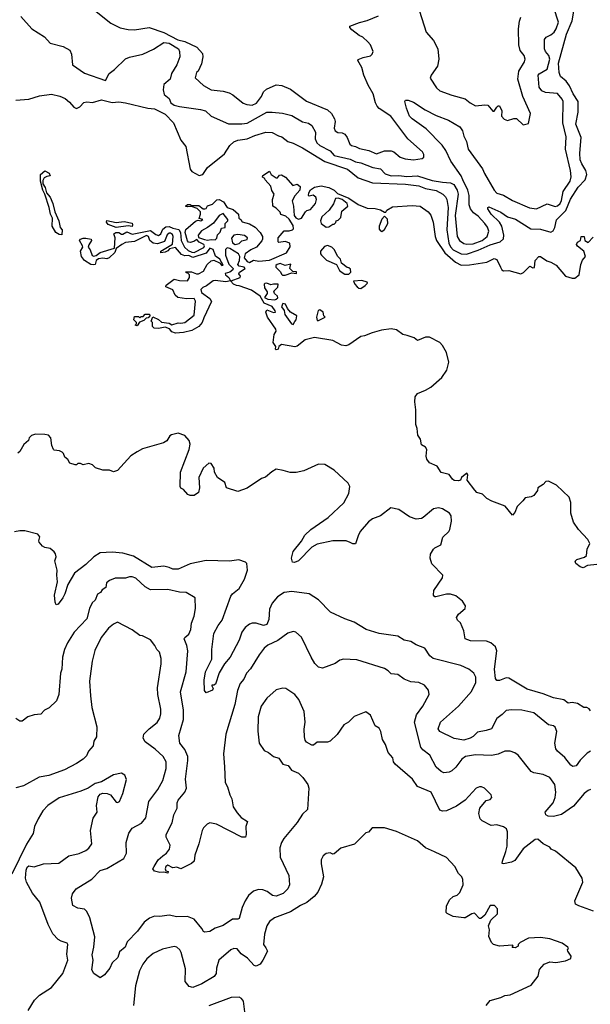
# Model space of a CAD drawing. Extents: x 1771496 to 1971148, y 471553 to 643630.
# Tile 394 of 656: x 1895695 to 1900013, y 544582 to 552025. Entities that reach past the tile are written whole.
import ezdxf

# ---------------------------------------------------------------- set-up
doc = ezdxf.new("R2010")
doc.units = 0

msp = doc.modelspace()

# ---------------------------------------------------------------- linework, layer by layer
at = {"layer": '0CON10XD'}
for points in [[(1895665, 551416.6), (1895765, 551423.3), (1895845, 551448.8), (1895935, 551462.6), (1895997.7, 551447.7), (1896038.5, 551428.5), (1896071.9, 551401.9), (1896105, 551362.5), (1896125, 551353.3), (1896150, 551365), (1896181.2, 551398.8), (1896203.1, 551403.1), (1896245, 551398.5), (1896315, 551417.8), (1896395, 551398.7), (1896445, 551403.1), (1896495, 551395.8), (1896665, 551355.9), (1896715, 551351.6), (1896795, 551310.4), (1896860, 551245), (1896914.2, 551115), (1896952, 551065), (1896983.8, 550893.8), (1896998.1, 550878.1), (1897054.1, 550845.9), (1897080.8, 550855), (1897115, 550907.8), (1897245, 551010), (1897286.2, 551073.8), (1897315, 551102.5), (1897345, 551113.4), (1897415.5, 551124.5), (1897475, 551150), (1897556.7, 551175), (1897605, 551172.7), (1897654.3, 551145.7), (1897678.9, 551138.9), (1897724, 551105), (1897765, 551092.1), (1897835, 551055.6), (1898003.8, 550953.8), (1898174.2, 550895), (1898255, 550828.2), (1898365, 550791.5), (1898615, 550781), (1898715, 550768.4), (1898765, 550747.5), (1898845, 550733.3), (1898896.5, 550705), (1898916.6, 550686.6), (1898926.7, 550666.7), (1898937.2, 550605), (1898926.2, 550435), (1898943, 550335), (1898955, 550307.4), (1898975, 550286), (1899035, 550254.6), (1899075, 550252.9), (1899165, 550281.9), (1899255, 550323.4), (1899330, 550345), (1899355, 550367.8), (1899359.2, 550395), (1899343.8, 550465), (1899324.7, 550495), (1899262.5, 550555), (1899237.9, 550595), (1899237.1, 550605), (1899245, 550610.5), (1899335, 550568.8), (1899385, 550533.9), (1899446.3, 550516.3), (1899563.5, 550443.5), (1899635, 550441.2), (1899715, 550417.5), (1899732, 550428), (1899743.4, 550453.4), (1899757.3, 550512.7), (1899828.5, 550581.5), (1899862.9, 550667.1), (1899920.4, 550759.6), (1899972.3, 550815), (1899985.2, 550855), (1899979.3, 550885), (1899947.8, 550935), (1899936.9, 550965), (1899933.9, 551016.1), (1899942.8, 551135), (1899904.2, 551235), (1899920.3, 551325), (1899920.3, 551405), (1899883.2, 551465), (1899855.4, 551525.4), (1899829.8, 551559.8), (1899787.5, 551595), (1899776.4, 551626.4), (1899772.8, 551695), (1899831.9, 551915), (1899875.7, 552015), (1899889.7, 552105)], [(1895705, 552047.5), (1895787.5, 551955), (1895882.5, 551895), (1895926.4, 551846.4), (1896025, 551821.4), (1896073.9, 551793.9), (1896087.9, 551765), (1896095, 551684), (1896185, 551620.8), (1896345, 551566.2), (1896371.1, 551618.9), (1896413.1, 551646.9), (1896495, 551728), (1896525, 551742.5), (1896626.6, 551763.4), (1896707.7, 551802.3), (1896785, 551852.1), (1896825, 551846.7), (1896896.2, 551805), (1896904.5, 551785), (1896906.4, 551745), (1896885, 551684.3), (1896843.1, 551616.9), (1896834.6, 551575), (1896785.5, 551534.5), (1896781.5, 551495), (1896789.5, 551459.5), (1896825, 551430), (1896839.6, 551395), (1896865, 551378.9), (1896905, 551368.4), (1897063, 551347), (1897102, 551335), (1897145, 551295.6), (1897276.2, 551236.2), (1897375, 551236.8), (1897415, 551243.4), (1897565, 551324.5), (1897606.3, 551326.3), (1897682.4, 551317.6), (1897755, 551299.2), (1897835, 551251.5), (1897881.4, 551241.4), (1897905, 551225.6), (1897934, 551175), (1897931.4, 551125), (1897943.1, 551095), (1897965, 551073.7), (1898043.6, 551033.6), (1898075, 550998), (1898195, 550969.3), (1898235, 550950.6), (1898275, 550943.2), (1898367.6, 550907.6), (1898425, 550898.2), (1898459.4, 550859.4), (1898505, 550844.3), (1898565, 550847.6), (1898625, 550838.8), (1898704, 550844), (1898815, 550810), (1898895, 550795.7), (1898955, 550792.7), (1898979.6, 550779.6), (1899006.3, 550736.3), (1899013.2, 550705), (1898990.5, 550545), (1899005.4, 550385.4), (1899022.9, 550355), (1899055, 550334), (1899078.4, 550328.4), (1899125, 550330.2), (1899195.3, 550355), (1899231.8, 550385), (1899244, 550425), (1899235.2, 550455.2), (1899215.4, 550485), (1899165, 550539.3), (1899129.2, 550565), (1899106.7, 550595), (1899096.1, 550626.1), (1899096.8, 550695), (1899085, 550735.7), (1899048.1, 550815), (1899034.7, 550845), (1898958.4, 550955), (1898918.6, 551035), (1898890.8, 551075), (1898770.1, 551200.1), (1898664.3, 551275), (1898644.4, 551295), (1898620.5, 551355), (1898610, 551405), (1898615, 551417.5), (1898633.6, 551416.4), (1898675, 551400), (1898762.9, 551342.9), (1898845, 551300.4), (1898939.2, 551265), (1899025, 551215.5), (1899045.4, 551185), (1899054.5, 551145), (1899074.6, 551105), (1899087.1, 551045), (1899197.5, 550897.5), (1899212.7, 550862.7), (1899285, 550736.7), (1899305, 550714.4), (1899355, 550697.8), (1899425, 550657.1), (1899553.3, 550603.3), (1899605, 550595.3), (1899685, 550633.3), (1899747.2, 550612.8), (1899765, 550617.7), (1899784.8, 550635.2), (1899795, 550657.5), (1899808.1, 550725), (1899859.6, 550805), (1899866.6, 550836.6), (1899862.5, 550885), (1899825.2, 551045.2), (1899830.3, 551140.3), (1899805.8, 551245), (1899806.5, 551405), (1899799.3, 551425), (1899765, 551467.7), (1899672.5, 551475), (1899645, 551485.7), (1899624.4, 551515), (1899617.9, 551605), (1899626.2, 551616.2), (1899685, 551651.5), (1899706, 551725), (1899699.7, 551755), (1899673.9, 551783.9), (1899665.3, 551805), (1899665.3, 551874.7), (1899677.4, 551892.6), (1899715, 551909.1), (1899739.4, 551930.6), (1899755.4, 551955), (1899771.8, 552005), (1899736.5, 552115)], [(1896275, 552086.2), (1896385, 551998.8), (1896455, 551964.2), (1896515, 551949.2), (1896565, 551948.6), (1896675, 551965.6), (1896785, 551927.7), (1896891.4, 551871.4), (1896945, 551860.5), (1897035, 551817), (1897078.8, 551768.8), (1897080.4, 551745), (1897069.8, 551690.2), (1897045, 551636.7), (1897033.8, 551625), (1897024, 551585), (1897086.5, 551526.5), (1897144.7, 551494.7), (1897235, 551485.4), (1897281.1, 551471.1), (1897306.9, 551456.9), (1897385, 551393.3), (1897412.7, 551382.7), (1897455, 551378.5), (1897486.8, 551393.2), (1897525.6, 551444.4), (1897540.4, 551479.6), (1897561.5, 551498.5), (1897635, 551531.3), (1897677.3, 551527.3), (1897745, 551499.4), (1897865, 551409.1), (1898022.8, 551342.8), (1898054.4, 551315), (1898076.9, 551275), (1898082.1, 551255), (1898074.4, 551205), (1898080.8, 551185), (1898101.7, 551171.7), (1898135, 551168.5), (1898155, 551158.6), (1898171.9, 551135), (1898193.6, 551083.6), (1898204.4, 551074.4), (1898236.1, 551066.1), (1898265, 551050), (1898335.8, 551035.8), (1898395, 551009.5), (1898455, 551032.5), (1898505, 551032.3), (1898524.7, 551024.7), (1898574.6, 550984.6), (1898612.2, 550972.2), (1898675, 550965.5), (1898740, 550975), (1898753.6, 550986.4), (1898754, 551005), (1898744, 551025), (1898633.1, 551125), (1898504.4, 551295), (1898415, 551354.5), (1898400.9, 551370.9), (1898387.7, 551395), (1898368.5, 551465), (1898330.8, 551530.8), (1898298.9, 551605), (1898283.8, 551663.8), (1898253.3, 551715), (1898256.4, 551723.6), (1898295, 551740), (1898348.3, 551751.7), (1898362.5, 551765), (1898370, 551785), (1898348.8, 551835), (1898328.3, 551858.3), (1898291.7, 551891.7), (1898263.3, 551905), (1898207.3, 551947.3), (1898192.5, 551965), (1898192.5, 551975), (1898265, 552004), (1898325, 552018.6), (1898408.8, 552055)], [(1898718.9, 552088.9), (1898770.9, 551930.9), (1898825, 551866.2), (1898858, 551805), (1898867.1, 551725), (1898855.6, 551674.4), (1898807.5, 551605), (1898801.7, 551581.7), (1898848.7, 551508.7), (1898875, 551487.5), (1898965, 551454.3), (1899065, 551426.9), (1899103.3, 551395), (1899145, 551374), (1899215, 551381.2), (1899237.7, 551377.7), (1899275, 551333.3), (1899285, 551332.5), (1899305, 551362.5), (1899315, 551372.5), (1899325, 551372.5), (1899343.3, 551335), (1899341.2, 551295), (1899361.7, 551271.7), (1899385, 551263.3), (1899435, 551277.5), (1899455, 551276.7), (1899505, 551230), (1899545, 551240), (1899560, 551315), (1899501.1, 551445), (1899465.3, 551575), (1899472.9, 551635), (1899514.2, 551705), (1899519.2, 551725), (1899512.7, 551752.7), (1899482.3, 551792.3), (1899472, 551835), (1899468.8, 551955), (1899476.7, 552013.3), (1899486.4, 552043.6)], [(1896015, 550397.5), (1895995, 550400.6), (1895968, 550415), (1895940, 550465), (1895944.4, 550525), (1895928.6, 550555), (1895919.2, 550605), (1895886.2, 550706.2), (1895870, 550735), (1895851.9, 550805), (1895852, 550855), (1895885, 550882.5), (1895918.8, 550865), (1895926.7, 550845), (1895899.5, 550840.5), (1895881.3, 550828.7), (1895870.3, 550809.7), (1895870, 550785), (1895886.9, 550755), (1895896.9, 550716.9), (1895925, 550683.3), (1895945.5, 550635.5), (1895962.2, 550572.2), (1895991.4, 550505), (1896000.8, 550455), (1896015.7, 550435), (1896015, 550397.5)], [(1896916.7, 550355), (1896942, 550305), (1896969.3, 550279.3), (1896996.4, 550266.4), (1897015, 550265.5), (1897087.2, 550302.8), (1897092.5, 550315), (1897088.8, 550325), (1897052.7, 550342.7), (1897035, 550362.5), (1897012.5, 550347.5), (1896985, 550340.8), (1896973, 550343), (1896965, 550352.5), (1896946.2, 550415), (1896951.7, 550438.3), (1897025, 550501.2), (1897045, 550510), (1897065, 550503.3), (1897080, 550515), (1897052.5, 550522.5), (1897064, 550555), (1897063.3, 550573.3), (1897038, 550598), (1896995, 550612.5), (1896965, 550610), (1896950, 550615), (1896965, 550627.5), (1896985, 550627.5), (1896995, 550620), (1897050.7, 550620.7), (1897083.8, 550593.8), (1897096.1, 550593.9), (1897105, 550597.5), (1897115, 550617.5), (1897155, 550630), (1897186.4, 550663.6), (1897205, 550666), (1897236.9, 550646.9), (1897264.5, 550604.5), (1897310, 550590), (1897350, 550555), (1897353.3, 550525), (1897367.5, 550515), (1897377.5, 550497.5), (1897435, 550480.8), (1897476, 550456), (1897513.8, 550415), (1897531.2, 550385), (1897533.3, 550365), (1897527.5, 550352.5), (1897485.9, 550304.1), (1897444.3, 550285.7), (1897401.2, 550255), (1897392.5, 550225), (1897415, 550196.7), (1897435, 550188.8), (1897464.1, 550205.9), (1897505, 550200), (1897585, 550206.7), (1897715, 550262.5), (1897741.7, 550308.3), (1897740, 550335), (1897705, 550347.5), (1897655, 550340), (1897650, 550345), (1897650, 550375), (1897695, 550427.5), (1897735, 550427.5), (1897760, 550435), (1897767.5, 550445), (1897765, 550470), (1897735, 550516.7), (1897708.3, 550538.3), (1897671.7, 550551.7), (1897665, 550570), (1897635, 550600), (1897610, 550615), (1897607.5, 550665), (1897620, 550705), (1897604.1, 550734.1), (1897596.1, 550766.1), (1897552.5, 550815), (1897550, 550825), (1897532.5, 550835), (1897533.6, 550846.4), (1897585, 550880), (1897597.5, 550855), (1897635, 550830), (1897645, 550830), (1897661.7, 550848.3), (1897675, 550852.5), (1897706.7, 550835), (1897761.7, 550771.7), (1897795, 550782.5), (1897817.5, 550765), (1897813.6, 550736.4), (1897776.4, 550693.6), (1897757.5, 550655), (1897766.7, 550615), (1897771.2, 550545), (1897785, 550526.7), (1897805, 550516.7), (1897826.4, 550523.6), (1897857, 550573), (1897867.5, 550582.5), (1897895, 550590), (1897933.3, 550635), (1897941.2, 550665), (1897935, 550682.5), (1897915, 550697.5), (1897885, 550690), (1897880, 550695), (1897882.5, 550715), (1897895, 550737.5), (1897925, 550757.5), (1897975, 550770), (1898035, 550756), (1898073.3, 550735), (1898100.3, 550710.3), (1898186.7, 550675), (1898257, 550627), (1898325, 550599.4), (1898385, 550598.1), (1898425, 550588.6), (1898455, 550570), (1898465, 550570), (1898472.5, 550585), (1898515, 550608.8), (1898665, 550619.2), (1898725, 550614), (1898785, 550571.2), (1898805, 550546.7), (1898822.5, 550495), (1898837.5, 550385), (1898848.5, 550355), (1898912.7, 550262.7), (1898992.8, 550192.8), (1899035, 550169.4), (1899097.9, 550172.1), (1899229.3, 550190.7), (1899285, 550220), (1899305, 550212.5), (1899334.2, 550154.2), (1899344.2, 550134.2), (1899355, 550126.7), (1899395, 550128.8), (1899486.1, 550103.9), (1899506.4, 550113.6), (1899555, 550162.5), (1899578.3, 550148.3), (1899589.3, 550150.7), (1899596.4, 550203.6), (1899622.5, 550235), (1899635, 550235.8), (1899682.9, 550202.9), (1899715, 550192.5), (1899755, 550168.6), (1899825, 550086.2), (1899875, 550070), (1899895, 550070), (1899928.8, 550095), (1899940, 550175), (1899953, 550207), (1899976.2, 550235), (1899964.4, 550274.4), (1899915, 550313.8), (1899908.8, 550325), (1899915, 550342.5), (1899937.5, 550355), (1899943.3, 550386.7), (1899966.4, 550386.4), (1899970, 550355), (1899995, 550340), (1900035, 550380)], [(1898015, 550456.7), (1898035, 550460), (1898065, 550480), (1898075, 550480), (1898088.3, 550491.7), (1898090, 550505), (1898105, 550510), (1898125, 550530), (1898133, 550577), (1898177.5, 550615), (1898172.5, 550635), (1898136.2, 550666.2), (1898105, 550676.7), (1898085, 550672.5), (1898068.3, 550631.7), (1898036.7, 550585), (1897980, 550535), (1897970, 550505), (1897976.2, 550485), (1898015, 550456.7)], [(1897115, 550357.8), (1897145, 550363.3), (1897175, 550360.5), (1897187.1, 550372.9), (1897191.4, 550398.6), (1897211.2, 550418.8), (1897221.7, 550448.3), (1897250, 550455), (1897250, 550485), (1897270, 550505), (1897270, 550515), (1897235, 550558.8), (1897204.4, 550545.6), (1897162.7, 550487.3), (1897117, 550453), (1897071.4, 550428.6), (1897046.2, 550395), (1897048.3, 550378.3), (1897092.5, 550362.5), (1897115, 550357.8)], [(1898435, 550423.8), (1898455, 550437.5), (1898480, 550485), (1898477.7, 550517.7), (1898455, 550540), (1898435, 550517.5), (1898414.2, 550465), (1898415, 550442.5), (1898425, 550427.5), (1898435, 550423.8)], [(1900062.5, 547907.5), (1899991.7, 547898.3), (1899957.5, 547882.5), (1899935, 547890), (1899902.5, 547915), (1899898.3, 547931.7), (1899910, 547945), (1899967.7, 547962.3), (1899983.3, 547975), (1899988.3, 548021.7), (1900008.8, 548065), (1899993.3, 548095), (1899922.1, 548172.1), (1899886.4, 548226.4), (1899864.2, 548295), (1899865.7, 548375), (1899852.5, 548415), (1899756.7, 548506.7), (1899696.4, 548536.4), (1899675, 548534), (1899655, 548512), (1899616.2, 548485), (1899612.5, 548465), (1899585, 548429.2), (1899565, 548418.1), (1899519.3, 548410.7), (1899503.2, 548386.8), (1899460, 548345), (1899440.7, 548299.3), (1899425, 548280), (1899368, 548348), (1899267.1, 548385), (1899230, 548405), (1899197.6, 548437.6), (1899155, 548451.4), (1899137.9, 548467.9), (1899080, 548545), (1899086.7, 548585), (1899077, 548597), (1899037.5, 548565), (1899030, 548545), (1899015, 548540), (1898982.7, 548542.7), (1898970.5, 548550.5), (1898945, 548586.7), (1898885, 548602.5), (1898855, 548650), (1898795, 548676.2), (1898775, 548702.5), (1898770.8, 548725), (1898776.2, 548775), (1898765, 548792.5), (1898735, 548810), (1898727.5, 548855), (1898706.7, 548885), (1898702, 548935), (1898691.4, 548965), (1898691.5, 549075), (1898684.3, 549135.7), (1898688, 549175), (1898705, 549198.8), (1898765, 549223.1), (1898805, 549248.1), (1898889.1, 549320.9), (1898927.5, 549375), (1898943.3, 549435), (1898925, 549510), (1898895, 549562.5), (1898873.3, 549585), (1898794.6, 549624.6), (1898765, 549625.4), (1898705, 549600), (1898680.9, 549620.9), (1898627.3, 549637.3), (1898595, 549644), (1898545, 549679.1), (1898505, 549689.1), (1898432.6, 549677.4), (1898362.2, 549657.8), (1898305, 549633.9), (1898275, 549631.1), (1898185, 549566.5), (1898161.5, 549558.5), (1898130.8, 549565), (1898065, 549598.8), (1897925, 549623.3), (1897856.2, 549605), (1897795, 549558), (1897777.6, 549552.4), (1897675, 549570), (1897656.4, 549553.6), (1897650, 549535), (1897635, 549530), (1897630, 549535), (1897632.5, 549555), (1897612.5, 549585), (1897620, 549645), (1897635, 549670), (1897634, 549685), (1897570, 549775), (1897556.7, 549813.3), (1897565, 549832.5), (1897615, 549812.5), (1897630, 549815), (1897628, 549825), (1897606.4, 549856.4), (1897545, 549882.5), (1897514.2, 549935), (1897449.9, 549979.9), (1897355, 550012.5), (1897334.4, 550014.4), (1897313.8, 550025), (1897290, 550050), (1897255, 550044.3), (1897175, 550054.3), (1897159.4, 550050.6), (1897108.3, 550011.7), (1897079.7, 550000.3), (1897066.2, 549985), (1897071.7, 549961.7), (1897135, 549917.5), (1897146.7, 549895), (1897088.3, 549771.7), (1897076.7, 549735), (1897050, 549705), (1896997.5, 549675), (1896935, 549660), (1896875, 549654.2), (1896847.5, 549665), (1896828.8, 549688.8), (1896795, 549700), (1896745, 549690), (1896711.7, 549691.7), (1896700, 549705), (1896700, 549735), (1896690, 549745), (1896701.7, 549778.3), (1896745, 549757.5), (1896768.3, 549738.3), (1896825, 549730), (1896845, 549717.5), (1896895, 549732.5), (1896915, 549730), (1896945, 549736.7), (1897015, 549790), (1897026.4, 549896.4), (1897015, 549917.5), (1896956.4, 549913.6), (1896892.5, 549925), (1896871.2, 549941.2), (1896855, 549983.3), (1896800, 550005), (1896802.5, 550017.5), (1896865, 550063.3), (1896905, 550052.5), (1896965, 550050), (1896980, 550075), (1896980, 550095), (1896968.3, 550108.3), (1896955, 550110), (1896951.7, 550118.3), (1896995, 550120), (1897033, 550103), (1897047, 550103), (1897086.4, 550123.6), (1897112.5, 550175), (1897145, 550202.5), (1897165, 550207.5), (1897206, 550186), (1897225, 550167.5), (1897235, 550170), (1897209.2, 550215), (1897177.3, 550237.3), (1897157.8, 550287.8), (1897133.6, 550296.4), (1897105, 550260.6), (1897006.2, 550226.2), (1896975, 550242), (1896945, 550240.5), (1896920.4, 550250.4), (1896873.3, 550303.3), (1896828.3, 550291.7), (1896815, 550276.7), (1896795, 550266.7), (1896763.6, 550263.6), (1896762.5, 550275), (1896851.2, 550328.8), (1896857.1, 550385), (1896850.2, 550400.2), (1896835, 550411.1), (1896825, 550410.6), (1896810.9, 550399.1), (1896791.7, 550348.3), (1896738.7, 550331.3), (1896704.5, 550334.5), (1896678.8, 550355), (1896670.8, 550385), (1896655, 550394.3), (1896565, 550346.9), (1896495, 550340), (1896466.7, 550325), (1896426.2, 550295), (1896416.2, 550263.8), (1896372, 550225), (1896355, 550217.1), (1896325, 550221.9), (1896291.9, 550218.1), (1896272.5, 550205), (1896265.8, 550175), (1896255, 550172), (1896233.3, 550175), (1896184.6, 550204.6), (1896163.1, 550235), (1896154, 550275), (1896172, 550305), (1896170.8, 550315), (1896148, 550355), (1896154, 550365), (1896175, 550372.5), (1896195, 550374.4), (1896236.7, 550365), (1896238, 550355), (1896217.6, 550322.4), (1896214.2, 550305), (1896228.9, 550285), (1896243, 550243), (1896255, 550236.7), (1896275, 550242), (1896305, 550264.2), (1896411.7, 550298.3), (1896418, 550375), (1896407.5, 550405), (1896423.3, 550416.7), (1896446.1, 550416.1), (1896465, 550402.5), (1896475, 550402.5), (1896505, 550420), (1896545, 550403.1), (1896685, 550430), (1896725, 550400.6), (1896745.7, 550394.3), (1896764.2, 550405), (1896778.5, 550441.5), (1896802, 550458), (1896825, 550462.5), (1896855, 550448.6), (1896899.3, 550439.3), (1896911.9, 550415), (1896916.7, 550355)], [(1896425, 550453.3), (1896365, 550477.5), (1896352.5, 550495), (1896353.6, 550506.4), (1896425, 550492.5), (1896485, 550498.8), (1896545, 550486), (1896548.8, 550475), (1896545, 550462.5), (1896517, 550467), (1896425, 550453.3)], [(1897325, 550326), (1897355, 550333.3), (1897375, 550353.3), (1897417, 550363), (1897417.5, 550375), (1897395, 550392.5), (1897345, 550400), (1897314.2, 550395.8), (1897297.9, 550372.1), (1897305, 550336.7), (1897325, 550326)], [(1897295, 550050), (1897362.5, 550075), (1897366.7, 550085), (1897354.2, 550104.2), (1897357.1, 550115), (1897400, 550145), (1897393.3, 550153.3), (1897355, 550162), (1897346.2, 550175), (1897357.5, 550205), (1897360, 550235), (1897350, 550255), (1897285, 550296.2), (1897265, 550301.2), (1897251.4, 550288.6), (1897251.8, 550245), (1897277.5, 550177.5), (1897311.2, 550145), (1897307, 550133), (1897285, 550116.2), (1897250, 550105), (1897252.5, 550095), (1897276.4, 550076.4), (1897290, 550050), (1897295, 550050)], [(1898185, 550100), (1898200, 550115), (1898198.3, 550138.3), (1898185, 550150), (1898171.7, 550151.7), (1898130, 550185), (1898122.5, 550215), (1898103.3, 550235), (1898075, 550287.5), (1898056.1, 550306.1), (1898025, 550316.7), (1898000.7, 550309.3), (1897970, 550275), (1897970, 550255), (1897977.5, 550245), (1898016.8, 550206.8), (1898093, 550173), (1898115, 550130), (1898135, 550112.5), (1898155, 550100), (1898185, 550100)], [(1897705, 550092.5), (1897755, 550110), (1897790, 550105), (1897788.3, 550118.3), (1897761.7, 550121.7), (1897740, 550145), (1897746.7, 550176.7), (1897705, 550167.5), (1897665, 550182.5), (1897642.5, 550175), (1897634.1, 550165.9), (1897634, 550155), (1897668.8, 550118.8), (1897675, 550100), (1897683, 550093), (1897705, 550092.5)], [(1897625, 549907.5), (1897635, 549912.5), (1897648, 549922), (1897646.7, 549935), (1897623.9, 549953.9), (1897618.3, 549971.7), (1897648.3, 550001.7), (1897650, 550025), (1897616.4, 550026.4), (1897595, 550020), (1897565, 550032), (1897549.5, 550030.5), (1897544.2, 550025), (1897547.3, 549997.3), (1897567.5, 549967.5), (1897568.8, 549955), (1897546.7, 549925), (1897571.7, 549911.7), (1897625, 549907.5)], [(1898275, 549993.8), (1898310, 550015), (1898327, 550033), (1898325, 550040), (1898285, 550052.5), (1898221.7, 550048.3), (1898230, 550025), (1898247.5, 550005), (1898260, 549995), (1898275, 549993.8)], [(1897765, 549720), (1897775.8, 549744.2), (1897788, 549755), (1897792.5, 549785), (1897744, 549815), (1897720.8, 549840.8), (1897706.7, 549875), (1897685, 549880), (1897676.2, 549855), (1897696.2, 549826.2), (1897701.1, 549795), (1897752.5, 549725), (1897765, 549720)], [(1896585, 549710), (1896570, 549715), (1896580, 549725), (1896580, 549735), (1896560, 549755), (1896565, 549780), (1896595, 549780), (1896605, 549770), (1896615, 549780), (1896628.3, 549781.7), (1896645, 549800), (1896678.3, 549798.3), (1896680, 549785), (1896668.3, 549771.7), (1896651.7, 549768.3), (1896635, 549750), (1896601.7, 549738.3), (1896585, 549710)], [(1897955, 549750), (1898007.5, 549775), (1897996.1, 549786.1), (1897991.4, 549815), (1897965, 549832), (1897954.3, 549825.7), (1897940.8, 549775), (1897945, 549750), (1897955, 549750)], [(1900015, 546800), (1900003.3, 546815), (1899985, 546826.2), (1899962.5, 546825), (1899915.8, 546855.8), (1899875, 546863.1), (1899845, 546859.2), (1899813.4, 546883.4), (1899735, 546898.2), (1899655, 546929.6), (1899535.2, 546965.2), (1899395, 547047.1), (1899375, 547049.4), (1899325, 547030), (1899305, 547030), (1899296, 547045), (1899287.9, 547115), (1899304.4, 547255), (1899295.6, 547285), (1899258.8, 547315), (1899226.8, 547326.8), (1899105, 547329.2), (1899065, 547343.8), (1899056, 547405), (1899030.8, 547465), (1899007, 547487), (1899000.8, 547505), (1899015, 547531.2), (1899065, 547573.3), (1899068.6, 547595), (1899045, 547630), (1898995, 547670.8), (1898955, 547682.9), (1898925, 547682), (1898843, 547663), (1898835, 547662.5), (1898826.7, 547675), (1898828.8, 547711.2), (1898893.3, 547805), (1898896.7, 547825), (1898812.7, 547912.7), (1898801.2, 547955), (1898803.8, 547985), (1898825, 548022.5), (1898836.4, 548033.6), (1898882.5, 548055), (1898896.4, 548113.6), (1898942.5, 548155), (1898949.3, 548170.7), (1898961.2, 548235), (1898960, 548275), (1898946.7, 548295), (1898895, 548327.1), (1898865, 548335.7), (1898825, 548327.5), (1898748.3, 548261.7), (1898735, 548254), (1898695, 548250), (1898645, 548266), (1898565, 548322), (1898504.2, 548335.8), (1898425.5, 548274.5), (1898365, 548252.9), (1898335, 548229.2), (1898271.4, 548155), (1898255, 548122.5), (1898237.1, 548062.9), (1898215, 548062.5), (1898196.2, 548073.8), (1898165, 548085.3), (1898065, 548086.2), (1897945, 548060.8), (1897905, 548038.6), (1897805, 547934.3), (1897775, 547921.2), (1897760, 547925), (1897752.5, 547955), (1897764, 548005), (1897826.6, 548083.4), (1897851.5, 548128.5), (1897898.3, 548171.7), (1898028.6, 548261.4), (1898148.3, 548371.7), (1898185.5, 548444.5), (1898194, 548495), (1898181.2, 548521.2), (1898075, 548620), (1898005, 548661.2), (1897955, 548663.8), (1897845, 548614), (1897787.7, 548602.3), (1897742.3, 548602.3), (1897688, 548618), (1897635, 548627.5), (1897602, 548608), (1897555, 548567.5), (1897525, 548556.7), (1897415, 548483.8), (1897345, 548458), (1897260, 548485), (1897246.4, 548526.4), (1897192.5, 548565), (1897170, 548605), (1897167.5, 548635), (1897145, 548670), (1897125, 548672.5), (1897084, 548635), (1897051.2, 548565), (1897056.2, 548485), (1897048.3, 548451.7), (1897015, 548427.5), (1896985, 548427.5), (1896967.5, 548435), (1896935, 548472.5), (1896913.6, 548483.6), (1896910, 548495), (1896912, 548605), (1896976.5, 548775), (1896985.5, 548815), (1896978.6, 548845), (1896945, 548882.9), (1896895, 548899.2), (1896843.6, 548886.4), (1896830.7, 548879.3), (1896807.7, 548842.3), (1896784.2, 548825.8), (1896625, 548780.8), (1896585, 548758), (1896535, 548728.8), (1896435, 548617.5), (1896405, 548607.5), (1896375, 548620), (1896325, 548620), (1896268.3, 548638.3), (1896245, 548660), (1896219.3, 548669.3), (1896175, 548660), (1896155, 548670), (1896135, 548670), (1896125, 548660), (1896115, 548660), (1896075, 548672.5), (1896059.3, 548699.3), (1896037, 548717), (1896027.5, 548745), (1896016.4, 548756.4), (1895997, 548767), (1895955, 548770), (1895950, 548775), (1895937.5, 548805), (1895930, 548865), (1895913, 548883), (1895885, 548890), (1895815, 548892.5), (1895785, 548882.5), (1895767.5, 548865), (1895762.5, 548845), (1895727, 548813), (1895695, 548760), (1895681.7, 548748.3)], [(1900013.1, 546496.9), (1899989.8, 546480.2), (1899935, 546428.6), (1899905, 546384), (1899880.5, 546380.5), (1899865, 546390), (1899819, 546449), (1899763.1, 546495), (1899752.7, 546512.7), (1899744.5, 546555), (1899759.2, 546645), (1899747.7, 546677.7), (1899735, 546686.2), (1899695, 546693.8), (1899584.5, 546784.5), (1899495, 546805.6), (1899415, 546809.2), (1899375, 546804.2), (1899345, 546772), (1899305, 546743.8), (1899264, 546665), (1899225, 546650.6), (1899159.7, 546640.3), (1899125, 546605.6), (1899104.4, 546594.4), (1899055, 546580), (1898982.2, 546592.2), (1898873.3, 546645), (1898861.2, 546665), (1898878, 546715), (1899015, 546835.6), (1899112.4, 546947.6), (1899146.7, 547015), (1899145.6, 547055), (1899130, 547085), (1899093.8, 547115), (1899032, 547142), (1898824, 547195), (1898799.4, 547215), (1898760, 547275), (1898695, 547298.9), (1898655, 547325.6), (1898605, 547334.2), (1898555, 547365.7), (1898415, 547385.6), (1898316.2, 547415), (1898225, 547471.1), (1898155, 547495.6), (1898046.8, 547546.8), (1897955, 547640), (1897885, 547684), (1897755, 547702.5), (1897695, 547694.4), (1897645, 547662.9), (1897604.6, 547615), (1897585, 547570), (1897579.9, 547490.1), (1897565, 547454.3), (1897540, 547445), (1897485, 547462.3), (1897455, 547462.9), (1897433.3, 547456.7), (1897400.4, 547429.6), (1897375.7, 547394.3), (1897354.5, 547335), (1897287.8, 547205), (1897244.5, 547155), (1897203.3, 547086.7), (1897177.8, 547002.2), (1897165, 546993.3), (1897150, 546995), (1897148.3, 546988.3), (1897158.6, 546968.6), (1897155, 546956.7), (1897105, 546937.5), (1897094.1, 546954.1), (1897091.1, 547031.1), (1897100, 547095), (1897148.7, 547191.3), (1897148.9, 547265), (1897163.1, 547385), (1897195.6, 547445), (1897228.2, 547485), (1897293.1, 547666.9), (1897305.5, 547684.5), (1897355.7, 547725), (1897395.7, 547795), (1897417.5, 547865), (1897413.9, 547913.9), (1897403.9, 547923.9), (1897352.3, 547942.3), (1897282.4, 547932.4), (1897105, 547936.2), (1896985, 547910.5), (1896895, 547870.5), (1896855, 547870.4), (1896825, 547882.9), (1896785, 547892.9), (1896695, 547884.5), (1896555, 547968.9), (1896475, 547993.1), (1896395, 547999.1), (1896305, 547994.3), (1896255.5, 547964.5), (1896195, 547907.5), (1896109.4, 547840.6), (1896060, 547755), (1896037.5, 547685), (1896021.4, 547655), (1895985, 547606.7), (1895970.7, 547600.7), (1895962.3, 547622.3), (1895958.5, 547675), (1895982.2, 547775), (1895975.6, 547825), (1895978.6, 547865), (1895960, 547935), (1895970, 547965), (1895965, 547987.5), (1895955, 548003.3), (1895925, 548028), (1895885, 548034), (1895868.8, 548045), (1895843.3, 548075), (1895840, 548085), (1895846.7, 548115), (1895832.5, 548135), (1895735, 548160.8), (1895695, 548162), (1895655, 548153.8)], [(1900015, 546206), (1899995, 546199.2), (1899965, 546175.7), (1899885, 546081.1), (1899795, 546017.3), (1899735, 546002.1), (1899694, 546004), (1899675.8, 546015), (1899671.9, 546035), (1899730.7, 546105), (1899745.7, 546144.3), (1899752.7, 546185), (1899745, 546242.5), (1899705, 546296.7), (1899655, 546318.9), (1899585, 546331.4), (1899565, 546340.8), (1899465.4, 546465.4), (1899442.4, 546482.4), (1899406.6, 546496.6), (1899365, 546494.4), (1899315, 546473.6), (1899266.1, 546463.9), (1899145, 546468.5), (1899068, 546455), (1899041.1, 546435), (1898996, 546374), (1898965, 546347.5), (1898945, 546338), (1898905, 546332.5), (1898885, 546341.1), (1898846.7, 546375), (1898798.9, 546465), (1898745.7, 546505), (1898729.4, 546525), (1898682, 546715), (1898698.5, 546771.5), (1898745, 546836), (1898792.5, 546925), (1898787.9, 546957.9), (1898756.7, 546995), (1898715, 547014), (1898655, 547020.8), (1898605, 547040.8), (1898555, 547074.4), (1898505, 547080.6), (1898483.8, 547103.8), (1898455, 547119.4), (1898245, 547185.6), (1898145, 547190.8), (1898117.3, 547182.7), (1898081.4, 547158.6), (1897985, 547123.8), (1897955, 547130), (1897927.6, 547157.6), (1897900, 547205), (1897828, 547358), (1897783.9, 547396.1), (1897765, 547399.2), (1897725, 547386.9), (1897647.6, 547332.4), (1897573.2, 547296.8), (1897544.2, 547275), (1897505.8, 547225), (1897441.4, 547118.6), (1897410.8, 547085), (1897390.2, 547039.8), (1897363.3, 547006.7), (1897343.5, 546955), (1897322.8, 546847.2), (1897255.4, 546625), (1897237.5, 546475), (1897243.8, 546376.2), (1897248.9, 546258.9), (1897268.1, 546225), (1897285.7, 546165), (1897301.1, 546135), (1897311.4, 546075), (1897339.7, 546029.7), (1897371.2, 545995), (1897420, 545965), (1897405.6, 545925), (1897408, 545865), (1897403.3, 545846.7), (1897375, 545845.8), (1897185, 545944.2), (1897135, 545952.9), (1897114, 545945), (1897085.7, 545915), (1897075.6, 545895), (1897050.8, 545795), (1897020.9, 545709.1), (1897015.8, 545665), (1896995, 545646.2), (1896915, 545607.1), (1896885, 545619.4), (1896853, 545613), (1896815, 545634.4), (1896800, 545625), (1896795.8, 545605.8), (1896801.7, 545591.7), (1896817.5, 545585), (1896815, 545574.3), (1896785, 545580), (1896755, 545577.5), (1896715, 545587.5), (1896703.3, 545605), (1896712.5, 545625), (1896742.5, 545675), (1896777.5, 545705), (1896805.5, 545724.5), (1896829.2, 545755), (1896832.9, 545785), (1896803.3, 545845), (1896803.3, 545865), (1896848.9, 545955), (1896860.8, 546015), (1896885.4, 546064.6), (1896886.4, 546105), (1896893.1, 546125), (1896943.8, 546186.2), (1896956.5, 546215), (1896950, 546285), (1896968.2, 546425), (1896966.9, 546455), (1896945, 546509.4), (1896906.7, 546555), (1896898.9, 546615), (1896934.6, 546735), (1896934.6, 546804.6), (1896912.7, 546945), (1896955.4, 547095), (1896968.2, 547255), (1896958.6, 547295), (1896940.4, 547345), (1896944.2, 547355.8), (1896975, 547379.2), (1896989.5, 547415), (1896995, 547462.5), (1897014.3, 547515), (1897026, 547575), (1897022.5, 547655), (1896955, 547693.8), (1896905, 547697.5), (1896815, 547716.5), (1896684.6, 547714.6), (1896645, 547738.9), (1896575, 547802.5), (1896545, 547814.4), (1896525.8, 547814.2), (1896495.5, 547804.5), (1896416.3, 547803.7), (1896375, 547785.6), (1896352.8, 547767.2), (1896347.7, 547732.3), (1896318, 547715), (1896307.5, 547695), (1896285, 547682.9), (1896265, 547635.8), (1896242.9, 547617.1), (1896223.6, 547575), (1896203.3, 547495), (1896108.2, 547395), (1896056.7, 547313.3), (1896033, 547263), (1896020, 547205), (1896014.5, 547115), (1896004.4, 547085), (1895992, 546925), (1895972.5, 546875), (1895917.3, 546822.7), (1895883.2, 546806.8), (1895855, 546775.8), (1895805, 546769.4), (1895757.5, 546755), (1895715, 546722.5), (1895695, 546723.3), (1895665, 546743.8)], [(1900037.3, 545287.3), (1899925, 545325.6), (1899899.7, 545339.7), (1899894.3, 545365), (1899955.8, 545505), (1899950, 545535), (1899903.8, 545615), (1899748.8, 545738.8), (1899717.5, 545755), (1899705, 545770), (1899656.4, 545796.4), (1899615, 545830), (1899595, 545828), (1899505, 545758.1), (1899441.1, 545668.9), (1899415, 545657.5), (1899355, 545643.3), (1899346, 545646), (1899346.9, 545665), (1899373.9, 545736.1), (1899382.2, 545777.8), (1899385.6, 545885), (1899378, 545908), (1899355, 545924.2), (1899305, 545938.1), (1899262.7, 545932.7), (1899195, 545968), (1899180, 545985), (1899168, 546025), (1899176.7, 546065), (1899225, 546122.5), (1899255, 546130), (1899266.7, 546145), (1899262.5, 546165), (1899212.5, 546215), (1899190, 546225), (1899173.9, 546226.1), (1899150, 546215), (1899065.4, 546124.6), (1898999.8, 546080.2), (1898925, 546044.4), (1898895, 546041.9), (1898875, 546049.2), (1898807.5, 546185), (1898705, 546228), (1898666, 546285), (1898535, 546397.5), (1898523.8, 546415), (1898518, 546445), (1898483.3, 546485), (1898463.3, 546545), (1898440, 546585), (1898426.7, 546645), (1898415, 546670), (1898385, 546687.5), (1898348.3, 546768.3), (1898315, 546792.5), (1898225, 546757.5), (1898182.5, 546715), (1898147.5, 546695), (1898097.3, 546622.7), (1898045, 546570), (1898023.6, 546563.6), (1897947, 546563), (1897918.3, 546541.7), (1897905, 546540), (1897865, 546563.3), (1897855, 546580), (1897848.8, 546605), (1897847.3, 546662.7), (1897854.3, 546715), (1897847.1, 546795), (1897807.5, 546885), (1897777.5, 546925), (1897709.4, 546969.4), (1897685, 546972.9), (1897635, 546959.2), (1897565, 546896), (1897522.5, 546835), (1897499.4, 546755), (1897497.3, 546647.3), (1897506.2, 546555), (1897545, 546500), (1897577.5, 546485), (1897616.4, 546456.4), (1897655, 546442.5), (1897687, 546397), (1897726.1, 546386.1), (1897752.7, 546352.7), (1897805, 546328.8), (1897837.1, 546297.1), (1897875, 546242.5), (1897882, 546215), (1897872, 546055), (1897835, 546020), (1897795, 545956), (1897694.2, 545835), (1897675.7, 545805), (1897664.4, 545765), (1897665.5, 545695), (1897731.5, 545555), (1897735.5, 545485), (1897724.5, 545455), (1897689, 545421), (1897635, 545400), (1897606.7, 545405), (1897568, 545435), (1897535, 545447.3), (1897500.9, 545449.1), (1897465, 545438.1), (1897425.6, 545405), (1897401.1, 545365), (1897377.8, 545315), (1897355, 545231.2), (1897345, 545225.8), (1897304.5, 545225.5), (1897235, 545176.9), (1897173.2, 545156.8), (1897135, 545132), (1897095, 545126.7), (1897085, 545132.5), (1897074.4, 545154.4), (1897015, 545226), (1896965, 545246.2), (1896885, 545243.8), (1896826.4, 545256.4), (1896755, 545246.7), (1896715, 545248.8), (1896676.1, 545233.9), (1896637.3, 545202.7), (1896587.5, 545135), (1896509.4, 545055), (1896494, 545015), (1896450.6, 544979.4), (1896438, 544935), (1896396, 544895), (1896377.5, 544855), (1896336.7, 544805), (1896305, 544783.3), (1896256.1, 544816.1), (1896241.7, 544841.7), (1896251.9, 544915), (1896242.3, 544955), (1896256.9, 545015), (1896262.6, 545092.6), (1896226, 545236), (1896202.8, 545282.8), (1896185, 545302), (1896135, 545309.5), (1896098.3, 545328.3), (1896088, 545385), (1896095, 545417.5), (1896123.3, 545455), (1896240.6, 545529.4), (1896305, 545594.4), (1896355, 545610), (1896484.2, 545685), (1896504.4, 545725), (1896500.5, 545805), (1896520, 545875), (1896546.3, 545913.7), (1896617.6, 545952.4), (1896649.2, 545990.8), (1896672.5, 546115), (1896740.6, 546205), (1896776.9, 546275), (1896803.3, 546365), (1896802.2, 546415), (1896780.6, 546455), (1896719.9, 546509.9), (1896645, 546565.7), (1896628.9, 546595), (1896634.6, 546625.4), (1896675, 546665.7), (1896735, 546711.9), (1896756.7, 546745), (1896763.4, 546776.6), (1896762.8, 546812.8), (1896740.9, 546925), (1896737.8, 546975), (1896765.6, 547155), (1896765.8, 547195), (1896753.8, 547245), (1896733.1, 547263.1), (1896718.8, 547295), (1896685, 547336.2), (1896625, 547367.5), (1896605, 547370), (1896545, 547413.8), (1896435, 547470), (1896405, 547456.2), (1896366.2, 547425), (1896310.8, 547355), (1896264.5, 547255.5), (1896244.5, 547175.5), (1896224.4, 547025), (1896230.5, 546915), (1896242.2, 546825), (1896279.2, 546680.8), (1896275.7, 546605), (1896255, 546570), (1896250, 546535), (1896215, 546496.2), (1896200, 546460), (1896174.2, 546435), (1896125, 546401.5), (1896035, 546353.8), (1895915, 546312.7), (1895841.9, 546298.1), (1895725, 546233.1), (1895665, 546218)], [(1895759.2, 544535), (1895807.1, 544612.9), (1895845, 544650.6), (1895935, 544708.1), (1896020.6, 544815), (1896059.4, 544915), (1896051.8, 544961.8), (1896059.4, 545035), (1896053.3, 545045), (1896008.9, 545058.9), (1895985, 545073.1), (1895945.3, 545115.3), (1895910.8, 545185), (1895847.5, 545355), (1895792.9, 545422.9), (1895745.5, 545505.5), (1895738.5, 545535), (1895743.4, 545596.6), (1895751.7, 545618.3), (1895765, 545630), (1895805, 545622), (1895875, 545643.1), (1895990.3, 545649.7), (1896066.2, 545705), (1896145, 545723.3), (1896196.2, 545745), (1896218.6, 545761.4), (1896240, 545795), (1896230, 545895), (1896251.7, 545988.3), (1896282, 546035), (1896277.2, 546085), (1896290.1, 546149.9), (1896305, 546169.4), (1896325, 546178.8), (1896356.5, 546176.5), (1896381.4, 546165), (1896425, 546111.1), (1896435, 546108.1), (1896449.2, 546115), (1896475.7, 546175), (1896502, 546282), (1896490, 546315), (1896465, 546328.8), (1896405, 546315.7), (1896315, 546264.3), (1896265, 546250.6), (1896213.4, 546216.6), (1896157.6, 546192.4), (1895995, 546143.5), (1895908.1, 546085), (1895870.5, 546045), (1895835, 545984.2), (1895807.5, 545925), (1895797.7, 545872.3), (1895746.4, 545793.6), (1895635.5, 545565)], [(1899225, 544573.3), (1899255, 544611.2), (1899335, 544633.8), (1899365, 544648), (1899405, 544653.8), (1899565, 544726.2), (1899616.7, 544795), (1899627.5, 544845), (1899662.5, 544885), (1899705, 544903.3), (1899750.7, 544899.3), (1899825, 544911.2), (1899865, 544927.5), (1899867.5, 544945), (1899842.5, 544985), (1899840, 544995), (1899847.5, 545005), (1899842.5, 545015), (1899800, 545045), (1899705, 545076.7), (1899635, 545086.7), (1899545, 545082.5), (1899481.7, 545048.3), (1899467.5, 545035), (1899467.5, 545022.5), (1899445, 545010), (1899421.7, 545011.7), (1899430, 545025), (1899425, 545030), (1899325, 545022.5), (1899280, 545035), (1899265, 545050), (1899243.6, 545093.6), (1899250, 545145), (1899242.5, 545175), (1899260.7, 545219.3), (1899310, 545265), (1899310, 545305), (1899288.3, 545328.3), (1899255, 545330), (1899213.6, 545256.4), (1899185, 545230), (1899175, 545230), (1899135, 545270), (1899115, 545266.7), (1899065, 545236.7), (1899055, 545236.2), (1898975, 545246.7), (1898928.3, 545268.3), (1898922.5, 545275), (1898923.3, 545325), (1898948.3, 545371.7), (1898975, 545397.5), (1899005, 545407.5), (1899025, 545427.5), (1899050, 545485), (1899047.5, 545525), (1899040, 545545), (1899015, 545570), (1898987.5, 545625), (1898925, 545692.5), (1898834, 545734), (1898765, 545766.2), (1898705, 545816.7), (1898547.3, 545887.3), (1898455, 545916.2), (1898375, 545916.7), (1898362.5, 545915), (1898335, 545883.3), (1898315, 545877.5), (1898227.7, 545792.3), (1898125, 545762), (1898075, 545718.8), (1898065, 545716.2), (1898045, 545726.2), (1898015, 545723.3), (1897990, 545705), (1897976.7, 545675), (1897976.1, 545643.9), (1897994.3, 545545), (1897979.6, 545490.4), (1897951.1, 545428.9), (1897923.3, 545396.7), (1897867.3, 545352.7), (1897820.1, 545329.9), (1897745, 545280), (1897623.6, 545236.4), (1897585, 545208), (1897564.6, 545175.4), (1897547.4, 545112.6), (1897540.6, 545035), (1897557.9, 545007.9), (1897570, 544985), (1897536, 544915), (1897514, 544885), (1897485, 544870.9), (1897469.2, 544875), (1897420, 544930), (1897371.2, 544965), (1897341.4, 545001.4), (1897315, 545003.1), (1897293.8, 544995), (1897203.1, 544915), (1897184, 544856), (1897181.6, 544815), (1897167.7, 544792.3), (1897072, 544738), (1897005, 544709.6), (1896977.7, 544717.7), (1896947.3, 544755), (1896950.3, 544850.3), (1896916.9, 544975), (1896905.8, 544995), (1896885, 545012.9), (1896865, 545018.9), (1896775, 545000), (1896704.6, 544965.4), (1896657.1, 544925), (1896625.6, 544885), (1896600.6, 544835), (1896571.9, 544721.9), (1896556.4, 544573.6)], [(1897403.8, 544485), (1897387.5, 544605), (1897372.5, 544625), (1897355, 544636.2), (1897295, 544634.2), (1897125, 544571.9)]]:
    msp.add_lwpolyline(points, dxfattribs=at)

doc.saveas('drawing.dxf')
